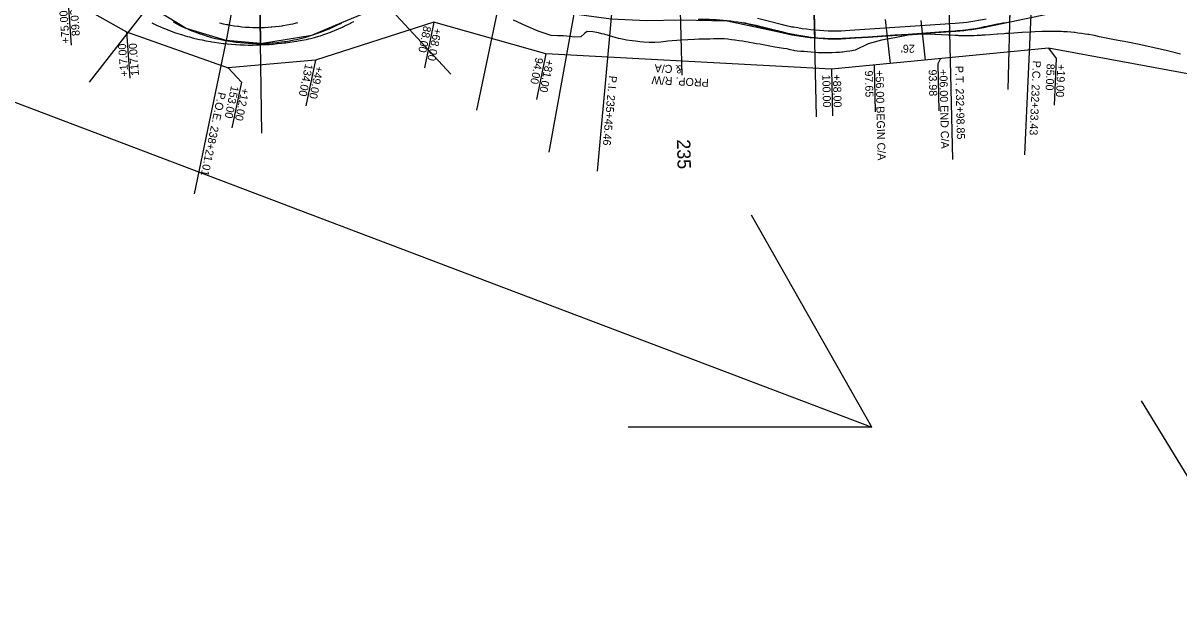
# Model space of a CAD drawing. Extents: x -70 to 701944, y -4 to 666871.
# Drawn here: x 664203 to 665070, y 656181 to 656618 of the extents above; entities that cross this region are included whole.
import ezdxf

# ---------------------------------------------------------------- set-up
doc = ezdxf.new("R2010")
doc.units = 0
for name, color, linetype in [('R_Detour', 7, 'Continuous'), ('R_Drive', 7, 'Continuous'), ('R_Horz Alg Annot', 7, 'Continuous'), ('R_No Plot', 7, 'Continuous'), ('R_Proposed Const Limits', 7, 'Continuous'), ('R_Proposed Road', 7, 'Continuous'), ('R_ROW', 7, 'Continuous'), ('R_ROW Annot', 7, 'Continuous'), ('R_Temp Easement Annot', 7, 'Continuous')]:
    doc.layers.add(name, color=color, linetype=linetype)

msp = doc.modelspace()

# ---------------------------------------------------------------- linework, layer by layer
at = {"layer": 'R_Detour'}
for p, q in [((664543.49, 656552.38), (664573.36, 656695.36)), ((664253.21, 656573.44), (664334.08, 656677.48)), ((664524.03, 656579.45), (664429.64, 656681.41)), ((664597.8, 656521), (664627.22, 656684.21)), ((664697.35, 656578.63), (664695.05, 656677.14)), ((664798.11, 656547.34), (664794.94, 656682.85)), ((664941.65, 656567.87), (664944.91, 656685.1)), ((664382.42, 656535.26), (664380.58, 656661.87)), ((664839.63, 656314.9), (664656.91, 656314.9))]:
    msp.add_line(p, q, dxfattribs=at)
for points in [[(663872.16, 656681.83), (664839.63, 656314.9), (664749.31, 656473.74)], [(665041.33, 656334.56), (665135.35, 656180.95), (665229, 656370.56)]]:
    msp.add_lwpolyline(points, dxfattribs=at)
at = {"layer": 'R_Drive'}
for p, q in [((664849.61, 656620.39), (664853.23, 656587.4)), ((664876.17, 656619.69), (664879.4, 656589.96))]:
    msp.add_line(p, q, dxfattribs=at)
at = {"layer": 'R_Horz Alg Annot'}
for points in [[(664379.54, 656735.86), (664356.09, 656607.15), (664331.54, 656489.68)], [(664649.52, 656679.45), (664633.7, 656506.66)], [(664896.07, 656685.21), (664900.04, 656515.37)], [(664961.47, 656684.5), (664953.99, 656519.01)]]:
    msp.add_lwpolyline(points, dxfattribs=at)
at = {"layer": 'R_No Plot'}
for p, q in [((664753.79, 656621.34), (664780.58, 656614.59)), ((664823.04, 656612.29), (664902.1, 656617.66))]:
    msp.add_line(p, q, dxfattribs=at)
for points in [[(664297.56, 656630.5), (664379.54, 656735.86), (664381.45, 656602.38), (664355.54, 656604.54), (664325.77, 656613.68)], [(664381.45, 656602.38), (664419.75, 656608.57), (664442.26, 656618.02), (664475.51, 656631.87), (664454.1, 656654.99), (664462.01, 656690.36), (664450.02, 656721.14), (664379.54, 656735.86)], [(664627.22, 656684.21), (664616.49, 656624.67), (664644.16, 656620.92), (664670.7, 656619.6), (664696.38, 656620.03), (664731.06, 656619.38), (664769.75, 656611.13), (664796.73, 656606.57), (664794.94, 656682.85), (664649.68, 656681.16)], [(664796.72, 656606.65), (664812.57, 656605.91), (664836.72, 656607.22), (664901.92, 656611.64), (664917.2, 656613.46), (664926.22, 656615.24), (664943.06, 656618.52), (664944.91, 656685.1), (664896.07, 656685.21), (664794.94, 656682.85)]]:
    msp.add_lwpolyline(points, close=True, dxfattribs=at)
for centre, start, end in [((664811.8, 656777.91), 255.84966, 273.88067), ((664890.87, 656783.28), 273.88067, 281.9667)]:
    msp.add_arc(centre, 166, start, end, dxfattribs=at)
at = {"layer": 'R_Proposed Const Limits'}
for points in [[(664299.8, 656617.8), (664300.33, 656617.55), (664303.37, 656616.16), (664306.43, 656614.83), (664308.65, 656613.9), (664309.49, 656613.55), (664312.56, 656612.34), (664315.64, 656611.19), (664317.6, 656610.5), (664318.74, 656610.11), (664321.86, 656609.1), (664322.08, 656609.04), (664325, 656608.21), (664326.67, 656607.73), (664328.12, 656607.32), (664331.25, 656606.5), (664334.39, 656605.74), (664335.76, 656605.42), (664337.53, 656605.04), (664340.33, 656604.47), (664340.68, 656604.4), (664343.83, 656603.85), (664344.91, 656603.67), (664346.98, 656603.33), (664350.13, 656602.87), (664353.28, 656602.48), (664354.06, 656602.39), (664356.44, 656602.14), (664359.59, 656601.85), (664362.74, 656601.63), (664363.2, 656601.6), (664365.88, 656601.45), (664369.02, 656601.32), (664372.17, 656601.24), (664372.33, 656601.24), (664375.3, 656601.24), (664378.44, 656601.31), (664381.43, 656601.41), (664381.57, 656601.42), (664384.69, 656601.56), (664387.82, 656601.75), (664390.49, 656601.97), (664390.93, 656602), (664394.05, 656602.28), (664397.16, 656602.62), (664399.52, 656602.91), (664400.26, 656603), (664403.37, 656603.37), (664406.48, 656603.81), (664408.55, 656604.13), (664409.59, 656604.3), (664412.69, 656604.85), (664415.78, 656605.47), (664417.54, 656605.85), (664418.86, 656606.15), (664421.94, 656606.89), (664424.97, 656607.78), (664426.4, 656608.25), (664427.98, 656608.78), (664430.97, 656609.83), (664433.94, 656610.94), (664435.05, 656611.37), (664436.89, 656612.11), (664439.82, 656613.34), (664442.73, 656614.63), (664443.55, 656615), (664444.33, 656615.37)], [(664451.09, 656618.52), (664448.82, 656617.5), (664448.69, 656617.44), (664446.57, 656616.45), (664444.77, 656615.59), (664444.33, 656615.37), (664444.33, 656615.37)], [(664876.68, 656609.41), (664866.7, 656608.61), (664856.74, 656606.71), (664846.78, 656604.81), (664836.84, 656602.01), (664826.95, 656597.39), (664824.46, 656596.95), (664823.13, 656596.74), (664820.49, 656596.34), (664817.85, 656595.99), (664816.98, 656595.88), (664815.21, 656595.7), (664812.56, 656595.56), (664809.91, 656595.45), (664807.27, 656595.39), (664806.99, 656595.39), (664804.62, 656595.37), (664801.98, 656595.4), (664799.34, 656595.47), (664796.98, 656595.64), (664796.7, 656595.66), (664794.07, 656595.91), (664791.44, 656596.19), (664788.82, 656596.3), (664786.96, 656596.4), (664786.21, 656596.45), (664783.6, 656596.7), (664781.94, 656596.99), (664781, 656597.17), (664778.4, 656597.71), (664776.92, 656598.03), (664775.82, 656598.27), (664773.25, 656598.64), (664766.88, 656599.56), (664756.83, 656601.59), (664755.86, 656601.77), (664753.21, 656602.24), (664750.54, 656602.65), (664747.87, 656603.12), (664746.79, 656603.35), (664745.18, 656603.66), (664742.49, 656604.11), (664739.79, 656604.5), (664737.09, 656604.83), (664736.75, 656604.87), (664734.37, 656605.24), (664731.65, 656605.67), (664728.93, 656605.85), (664726.72, 656605.89), (664726.21, 656605.89), (664723.48, 656605.87), (664720.76, 656605.8), (664718.03, 656605.68), (664716.72, 656605.7), (664715.29, 656605.7), (664712.56, 656605.67), (664709.83, 656605.57), (664706.73, 656605.43), (664696.74, 656604.88), (664686.75, 656604.03), (664681.3, 656603.31), (664677.01, 656603.19), (664675.43, 656603.2), (664672.71, 656603.23), (664668.41, 656603.36), (664665.73, 656603.74), (664664.13, 656603.97), (664662.51, 656604.14), (664659.86, 656604.44), (664655.59, 656604.97), (664651.36, 656605.77), (664649.7, 656606.22), (664647.16, 656606.95), (664642.99, 656608.19), (664638.83, 656609.26), (664637.14, 656609.71), (664634.69, 656610.39), (664630.53, 656611.21), (664626.29, 656611.49), (664624.27, 656610), (664621.38, 656607.47), (664616.98, 656607.2), (664612.67, 656607.59), (664610.8, 656607.78), (664608.36, 656608.01), (664603.98, 656608.15), (664599.1, 656608.32), (664589.58, 656611.62), (664580.22, 656615.74), (664570.88, 656619.89)], [(665070.95, 656594.46), (665061.05, 656596.93), (665051.14, 656599.08), (665041.23, 656601.43), (665031.3, 656603.26), (665021.38, 656605.09), (665011.46, 656607.21), (665010.21, 656607.5), (665007.51, 656608.06), (665004.8, 656608.58), (665002.09, 656609.05), (665001.54, 656609.14), (664999.38, 656609.48), (664996.67, 656609.87), (664993.96, 656610.21), (664991.59, 656610.51), (664991.26, 656610.55), (664988.56, 656610.85), (664985.86, 656611.05), (664983.16, 656611.21), (664981.62, 656611.29), (664980.47, 656611.33), (664977.79, 656611.41), (664975.11, 656611.44), (664972.44, 656611.43), (664971.61, 656611.41), (664969.77, 656611.37), (664967.12, 656611.32), (664961.59, 656611.08), (664958.14, 656610.91), (664952.09, 656610.52), (664952.06, 656610.52), (664946.04, 656610.12), (664942.82, 656609.96), (664940, 656609.77), (664938.71, 656609.68), (664933.97, 656609.36), (664933.6, 656609.33), (664927.94, 656608.95), (664924.39, 656608.71), (664923.93, 656608.68), (664921.92, 656608.52), (664921.22, 656608.46), (664918.5, 656608.3), (664915.91, 656608.19), (664915.77, 656608.19), (664915.19, 656608.17), (664913.03, 656608.14), (664910.28, 656608.14), (664909.9, 656608.14), (664907.52, 656608.18), (664906, 656608.2), (664904.75, 656608.23), (664903.88, 656608.26), (664901.98, 656608.34), (664897.86, 656608.54), (664896.7, 656608.61), (664886.69, 656609.03), (664876.68, 656609.41)]]:
    msp.add_lwpolyline(points, dxfattribs=at)
at = {"layer": 'R_Proposed Road'}
for p, q in [((664926.53, 656615.01), (664970.74, 656624.38)), ((664752.32, 656615.53), (664769.75, 656611.13)), ((664823.44, 656606.31), (664902.51, 656611.67))]:
    msp.add_line(p, q, dxfattribs=at)
for points in [[(664315.9, 656618.51), (664318.65, 656617.06), (664320.4, 656616.18), (664321.43, 656615.68), (664324.24, 656614.36), (664324.45, 656614.26), (664327.09, 656613.1), (664328.62, 656612.46), (664329.96, 656611.91), (664332.86, 656610.79), (664335.78, 656609.74), (664337.07, 656609.3), (664338.73, 656608.76), (664341.37, 656607.94), (664341.69, 656607.84), (664344.68, 656607), (664345.71, 656606.72), (664347.69, 656606.22), (664350.72, 656605.51), (664353.76, 656604.88), (664354.51, 656604.73), (664356.81, 656604.31), (664359.88, 656603.82), (664362.96, 656603.4), (664363.42, 656603.34), (664366.04, 656603.05), (664369.14, 656602.77), (664372.24, 656602.56), (664372.4, 656602.56), (664375.34, 656602.43), (664378.45, 656602.37), (664381.42, 656602.38), (664381.55, 656602.38), (664384.66, 656602.46), (664387.76, 656602.62), (664390.42, 656602.81), (664390.86, 656602.85), (664393.95, 656603.15), (664397.04, 656603.52), (664399.38, 656603.85), (664400.11, 656603.96), (664403.18, 656604.47), (664406.23, 656605.06), (664408.25, 656605.49), (664409.26, 656605.72), (664412.28, 656606.44), (664415.29, 656607.24), (664416.99, 656607.72), (664418.27, 656608.11), (664421.23, 656609.04), (664424.17, 656610.05), (664425.55, 656610.55), (664427.09, 656611.12), (664429.98, 656612.26), (664432.84, 656613.47), (664433.91, 656613.94), (664435.67, 656614.74), (664438.48, 656616.08), (664441.25, 656617.48), (664442.02, 656617.89)], [(664350.55, 656617.87), (664353.31, 656617.23), (664356.07, 656616.65), (664356.76, 656616.52), (664358.86, 656616.14), (664361.65, 656615.69), (664364.45, 656615.31), (664364.87, 656615.25), (664367.26, 656614.99), (664370.07, 656614.73), (664372.89, 656614.55), (664373.04, 656614.54), (664375.72, 656614.43), (664378.55, 656614.37), (664381.25, 656614.38), (664381.37, 656614.38), (664384.2, 656614.45), (664387.02, 656614.6), (664389.45, 656614.77), (664389.84, 656614.8), (664392.66, 656615.08), (664395.46, 656615.41), (664397.6, 656615.71), (664398.26, 656615.82), (664401.05, 656616.28), (664403.83, 656616.82), (664405.67, 656617.21), (664406.59, 656617.41), (664409.34, 656618.08)], [(664938.91, 656617.96), (664934.1, 656616.93), (664933.73, 656616.85), (664928.01, 656615.62), (664924.43, 656614.85), (664923.97, 656614.75), (664921.95, 656614.33), (664921.24, 656614.19), (664918.5, 656613.68), (664915.89, 656613.24), (664915.75, 656613.22), (664915.18, 656613.13), (664913, 656612.8), (664910.24, 656612.44), (664909.85, 656612.39), (664907.47, 656612.12), (664905.95, 656611.97), (664904.7, 656611.86), (664903.82, 656611.79), (664901.92, 656611.64), (664897.79, 656611.36), (664896.64, 656611.28), (664886.66, 656610.61), (664876.67, 656609.93), (664866.68, 656609.25), (664856.69, 656608.57), (664846.71, 656607.9), (664836.72, 656607.22), (664826.73, 656606.54), (664824.24, 656606.37), (664822.91, 656606.28), (664820.26, 656606.12), (664817.62, 656606.01), (664816.74, 656605.98), (664814.97, 656605.94), (664812.32, 656605.92), (664809.67, 656605.93), (664807.02, 656606), (664806.74, 656606), (664804.37, 656606.1), (664801.72, 656606.25), (664799.08, 656606.44), (664796.72, 656606.65), (664796.44, 656606.68), (664793.81, 656606.96), (664791.18, 656607.29), (664788.55, 656607.65), (664786.69, 656607.94), (664785.93, 656608.07), (664783.32, 656608.52), (664781.67, 656608.83), (664780.72, 656609.02), (664778.13, 656609.56), (664776.64, 656609.89), (664775.54, 656610.14), (664772.97, 656610.77), (664766.58, 656612.38), (664756.52, 656614.92), (664755.55, 656615.16), (664752.89, 656615.81), (664750.22, 656616.41), (664747.54, 656616.98), (664746.46, 656617.19), (664744.86, 656617.5), (664742.17, 656617.97)]]:
    msp.add_lwpolyline(points, dxfattribs=at)
for centre, radius, start, end in [((664713.21, 656460.38), 160, 75.84966, 91.33806), ((664811.8, 656777.91), 172, 255.84966, 273.88067), ((664890.87, 656783.28), 172, 273.88067, 281.9667)]:
    msp.add_arc(centre, radius, start, end, dxfattribs=at)
at = {"layer": 'R_ROW'}
for points in [[(663857.84, 656741.21), (663882.5, 656734.74), (663927.18, 656728.07), (663998.4, 656712.81), (664049.42, 656698.11), (664139.72, 656649.43), (664236.9, 656635.99), (664280.86, 656611.19), (664357.07, 656584.26)], [(665794.4, 656521.73), (665682.43, 656524.79), (665583.11, 656564.31), (665080.26, 656579.02), (664972.05, 656598.93), (664809.28, 656583.15), (664595.25, 656594.76), (664511.32, 656618.43), (664422.62, 656589.97), (664357.07, 656584.26)]]:
    msp.add_lwpolyline(points, dxfattribs=at)
at = {"layer": 'R_ROW Annot'}
for points in [[(664236.9, 656635.99), (664239.5, 656601.08)], [(664280.86, 656611.19), (664283.47, 656576.28)], [(664891.11, 656591.09), (664889.03, 656587.02), (664889.84, 656552.03)], [(664841.21, 656586.25), (664842.03, 656551.26)]]:
    msp.add_lwpolyline(points, dxfattribs=at)
at = {"layer": 'R_Temp Easement Annot'}
for points in [[(664511.32, 656618.43), (664504.16, 656584.17)], [(664595.25, 656594.76), (664588.09, 656560.5)], [(664972.05, 656598.93), (664977.81, 656591.04), (664976.23, 656556.08)], [(664357.07, 656584.26), (664367.06, 656573.49), (664359.9, 656539.23)], [(664422.62, 656589.97), (664415.46, 656555.71)], [(664809.28, 656583.15), (664810.09, 656548.16)]]:
    msp.add_lwpolyline(points, dxfattribs=at)

# ---------------------------------------------------------------- texts
at = {"layer": 'R_Drive'}
msp.add_text("26'", height=6, rotation=179.78859, dxfattribs=at).set_placement((664871.74, 656601.43))
at = {"layer": 'R_Horz Alg Annot'}
for s, height, rotation, p in [('P.T. 232+98.85', 6, 271.33807, (664902.05, 656585.55)), ('P.C. 232+33.43', 6, 267.41302, (664960.24, 656589.63)), ('P.I. 235+45.46', 6, 264.76763, (664642.59, 656578.44)), ('P.O.E. 238+21.01', 6, 258.1972, (664349.61, 656566.36)), ('235', 10, 271.33807, (664693.48, 656530.44))]:
    msp.add_text(s, height=height, rotation=rotation, dxfattribs=at).set_placement(p)
at = {"layer": 'R_ROW'}
for s, p in [('& C/A', (664697.82, 656585.83)), ('PROP. R/W ', (664717.43, 656575.86))]:
    msp.add_text(s, height=6, rotation=177.20138, dxfattribs=at).set_placement(p)
at = {"layer": 'R_ROW Annot'}
for s, rotation, p in [('+75.00', 94.26194, (664238.39, 656602.6)), ('89.00', 94.26194, (664245.99, 656608.18)), ('+17.00', 94.26194, (664282.35, 656577.8)), ('117.00', 94.26194, (664290.33, 656578.39)), ('97.65', 271.33806, (664834.31, 656582.09)), ('+56.00 BEGIN C/A', 271.33806, (664842.31, 656582.27)), ('93.98', 271.33806, (664882.12, 656582.86)), ('+06.00 END C/A', 271.33806, (664890.12, 656583.04))]:
    msp.add_text(s, height=6, rotation=rotation, dxfattribs=at).set_placement(p)
at = {"layer": 'R_Temp Easement Annot'}
for s, rotation, p in [('88.00', 258.19722, (664503.65, 656615.94)), ('+68.00', 258.19722, (664511.48, 656614.31)), ('94.00', 258.19722, (664587.58, 656592.28)), ('134.00', 258.19722, (664414.95, 656587.49)), ('+49.00', 258.19722, (664422.78, 656585.85)), ('+81.00', 258.19722, (664595.41, 656590.64)), ('85.00', 267.41306, (664970.64, 656587.36)), ('+19.00', 267.41306, (664978.63, 656587)), ('100.00', 271.33806, (664802.37, 656578.99)), ('+88.00', 271.33806, (664810.37, 656579.18)), ('153.00', 258.19722, (664359.39, 656571)), ('+12.00', 258.19722, (664367.22, 656569.37))]:
    msp.add_text(s, height=6, rotation=rotation, dxfattribs=at).set_placement(p)

doc.saveas('drawing.dxf')
